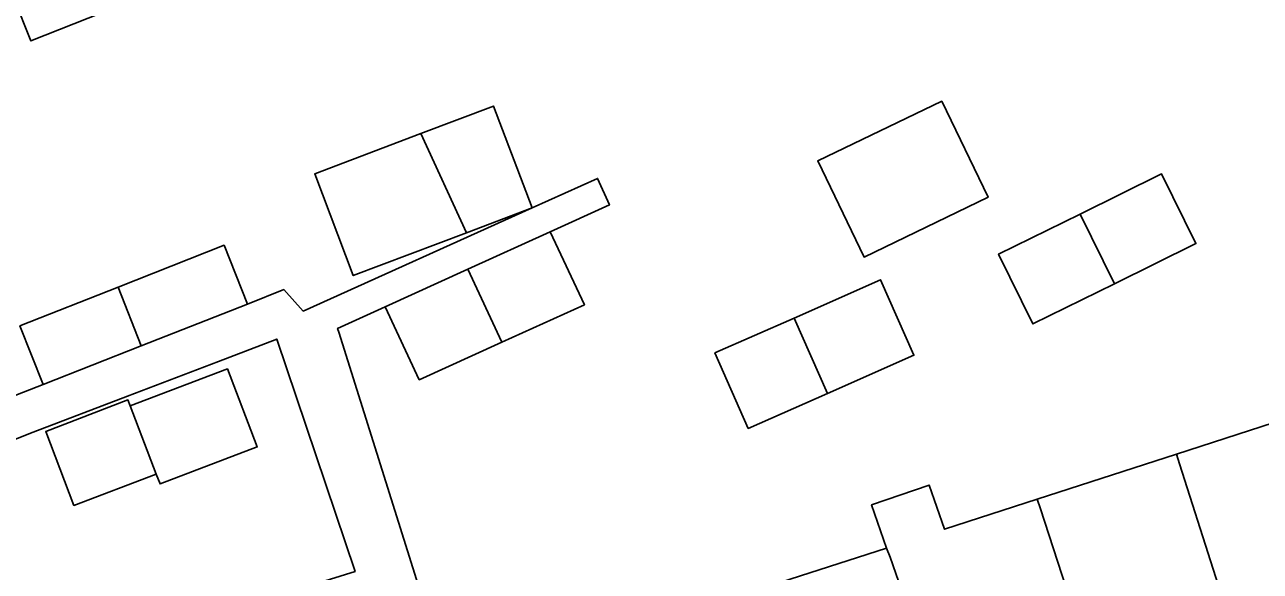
# Model space of a CAD drawing. Extents: x 158086 to 159499, y 382904 to 383981.
# Drawn here: x 159219.13 to 159267.26, y 383270.96 to 383292.26 of the extents above; entities that cross this region are included whole.
import ezdxf

# ---------------------------------------------------------------- set-up
doc = ezdxf.new("R2010")
doc.units = 0
for name, color, linetype in [('IMGEO_Erf', 7, 'Continuous'), ('IMGEO_Pand', 7, 'Continuous'), ('IMGEO_Voetpad_open', 7, 'Continuous')]:
    doc.layers.add(name, color=color, linetype=linetype)

msp = doc.modelspace()

# ---------------------------------------------------------------- linework, layer by layer
at = {"layer": 'IMGEO_Erf'}
for points in [[(159224.33, 383293.597), (159219.377, 383291.627), (159218.709, 383293.305)], [(159217.473, 383277.315), (159219.852, 383278.232), (159218.948, 383280.523), (159222.772, 383282.032), (159226.901, 383283.661), (159227.805, 383281.37), (159229.221, 383281.935), (159229.976, 383281.1), (159238.897, 383285.118), (159241.447, 383286.266), (159241.91, 383285.237), (159239.602, 383284.189), (159240.932, 383281.345), (159237.717, 383279.885), (159234.501, 383278.424), (159233.171, 383281.268), (159231.317, 383280.426), (159231.365, 383280.272), (159235.73, 383266.374)], [(159215.856, 383262.567), (159221.636, 383264.422), (159227.37, 383266.263), (159226.446, 383269.225), (159231.999, 383270.958), (159228.951, 383280.005), (159226.679, 383279.138), (159223.142, 383277.788), (159219.462, 383276.383), (159215.659, 383274.87)], [(159247.093, 383270.051), (159252.705, 383271.867), (159252.122, 383273.545), (159254.36, 383274.322), (159254.959, 383272.596), (159258.57, 383273.765), (159263.992, 383275.519), (159269.692, 383277.364)]]:
    msp.add_lwpolyline(points, dxfattribs=at)
for points in [[(159254.857, 383289.275), (159256.66, 383285.531), (159251.829, 383283.206), (159250.027, 383286.95)], [(159234.567, 383288.014), (159237.395, 383289.085), (159238.897, 383285.118), (159236.342, 383284.151), (159231.929, 383282.48), (159230.427, 383286.447)], [(159260.244, 383284.881), (159263.419, 383286.445), (159264.756, 383283.731), (159261.581, 383282.167), (159258.406, 383280.602), (159257.069, 383283.317)], [(159246.017, 383279.466), (159249.099, 383280.829), (159252.472, 383282.32), (159253.773, 383279.377), (159250.4, 383277.886), (159247.318, 383276.524)], [(159223.244, 383277.402), (159227.029, 383278.847), (159228.189, 383275.807), (159224.404, 383274.363), (159224.256, 383274.751), (159221.049, 383273.528), (159219.949, 383276.412), (159223.155, 383277.635)]]:
    msp.add_lwpolyline(points, close=True, dxfattribs=at)
at = {"layer": 'IMGEO_Pand'}
for points in [[(159219.902, 383304.386), (159214.842, 383302.377), (159218.422, 383293.191), (159218.709, 383293.305), (159219.377, 383291.627), (159224.33, 383293.597), (159223.328, 383296.039)], [(159256.66, 383285.531), (159254.857, 383289.275), (159250.027, 383286.95), (159251.829, 383283.206)], [(159234.567, 383288.014), (159236.342, 383284.151), (159238.897, 383285.118), (159237.395, 383289.085)], [(159234.567, 383288.014), (159230.427, 383286.447), (159231.929, 383282.48), (159236.342, 383284.151)], [(159260.244, 383284.881), (159261.581, 383282.167), (159264.756, 383283.731), (159263.419, 383286.445)], [(159260.244, 383284.881), (159257.069, 383283.317), (159258.406, 383280.602), (159261.581, 383282.167)], [(159239.602, 383284.189), (159236.387, 383282.729), (159237.717, 383279.885), (159240.932, 383281.345)], [(159222.772, 383282.032), (159223.662, 383279.742), (159227.805, 383281.37), (159226.901, 383283.661)], [(159236.387, 383282.729), (159233.171, 383281.268), (159234.501, 383278.424), (159237.717, 383279.885)], [(159222.772, 383282.032), (159218.948, 383280.523), (159219.852, 383278.232), (159223.662, 383279.742)], [(159249.099, 383280.829), (159250.4, 383277.886), (159253.773, 383279.377), (159252.472, 383282.32)], [(159249.099, 383280.829), (159246.017, 383279.466), (159247.318, 383276.524), (159250.4, 383277.886)], [(159223.244, 383277.402), (159224.256, 383274.751), (159224.404, 383274.363), (159228.189, 383275.807), (159227.029, 383278.847)], [(159223.244, 383277.402), (159223.155, 383277.635), (159219.949, 383276.412), (159221.049, 383273.528), (159224.256, 383274.751)], [(159263.992, 383275.519), (159264.119, 383275.153), (159266.742, 383266.934), (159272.575, 383268.822), (159269.823, 383276.997), (159269.692, 383277.364)], [(159258.57, 383273.765), (159258.7, 383273.4), (159261.363, 383265.194), (159266.742, 383266.934), (159264.119, 383275.153), (159263.992, 383275.519)], [(159258.57, 383273.765), (159254.959, 383272.596), (159254.36, 383274.322), (159252.122, 383273.545), (159252.705, 383271.867), (159252.844, 383271.505), (159255.673, 383263.354), (159261.363, 383265.194), (159258.7, 383273.4)], [(159249.893, 383261.484), (159255.673, 383263.354), (159252.844, 383271.505), (159252.705, 383271.867), (159247.093, 383270.051)]]:
    msp.add_lwpolyline(points, close=True, dxfattribs=at)
at = {"layer": 'IMGEO_Voetpad_open'}
for points in [[(159235.73, 383266.374), (159231.365, 383280.272), (159231.317, 383280.426), (159233.171, 383281.268), (159236.387, 383282.729), (159239.602, 383284.189), (159241.91, 383285.237), (159241.447, 383286.266), (159238.897, 383285.118), (159229.976, 383281.1), (159229.221, 383281.935), (159227.805, 383281.37), (159223.662, 383279.742), (159219.852, 383278.232), (159217.473, 383277.315)], [(159215.659, 383274.87), (159219.462, 383276.383), (159223.142, 383277.788), (159226.679, 383279.138), (159228.951, 383280.005), (159231.999, 383270.958)]]:
    msp.add_lwpolyline(points, dxfattribs=at)

doc.saveas('drawing.dxf')
